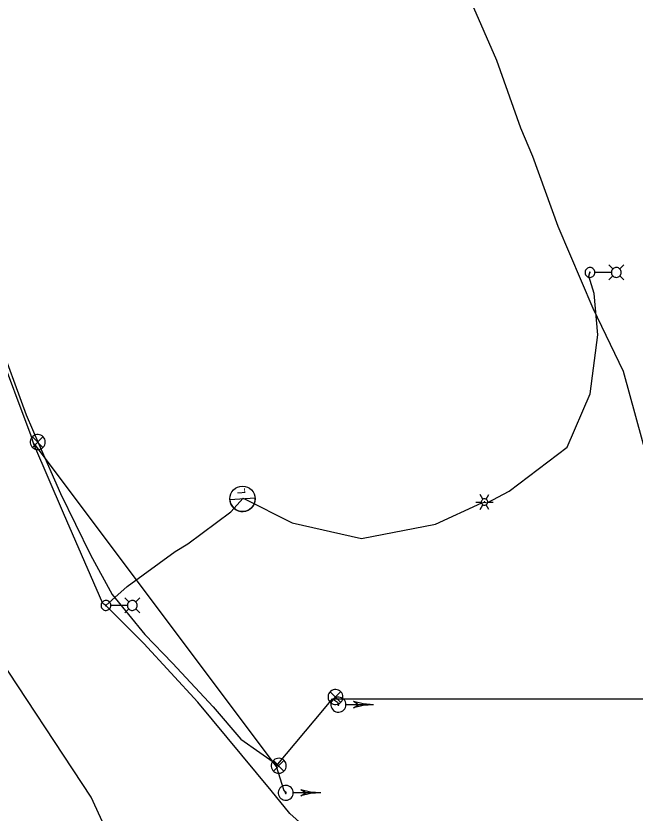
# Model space of a CAD drawing. Extents: x 596028 to 606371, y 330010 to 403088.
# Drawn here: x 603760.3 to 604032.9, y 349225.3 to 349576.1 of the extents above; entities that cross this region are included whole.
import ezdxf

# ---------------------------------------------------------------- set-up
doc = ezdxf.new("R2010")
doc.units = 0
for name, color, linetype in [('E_FTMS', 7, 'Continuous'), ('E_FTMS_Conduit', 7, 'Continuous'), ('E_LTG', 7, 'Continuous'), ('E_LTG_CID', 7, 'Continuous'), ('E_UTL_FO_UG_QWEST', 7, 'Continuous')]:
    doc.layers.add(name, color=color, linetype=linetype)

# ---------------------------------------------------------------- blocks, each defined once
blk = doc.blocks.new('_U287')
at = {"layer": 'E_LTG'}
blk.add_lwpolyline([(0.001, -0.171), (0.001, 0.172)], dxfattribs=at)
blk.add_circle((0.001, 0), 0.171, dxfattribs=at)
blk.add_arc((0.001, 0), 0.171, 90, 270, dxfattribs=at)
blk.add_text('L', height=0.108, dxfattribs=at).set_placement((0.066, -0.042))

msp = doc.modelspace()

# ---------------------------------------------------------------- linework, layer by layer
at = {"layer": 'E_FTMS'}
for points in [[(603773.26, 349388.57), (603773.2, 349389.2), (603773.02, 349389.8), (603772.73, 349390.36), (603772.35, 349390.85), (603771.87, 349391.26), (603771.33, 349391.57), (603770.74, 349391.78), (603770.11, 349391.87), (603769.49, 349391.84), (603768.88, 349391.69), (603768.31, 349391.43), (603767.8, 349391.07), (603767.36, 349390.61), (603767.02, 349390.08), (603766.79, 349389.5), (603766.67, 349388.88), (603766.67, 349388.26), (603766.79, 349387.64), (603767.02, 349387.06), (603767.36, 349386.53), (603767.8, 349386.08), (603768.31, 349385.71), (603768.88, 349385.45), (603769.49, 349385.3), (603770.11, 349385.27), (603770.74, 349385.36), (603771.33, 349385.57), (603771.87, 349385.88), (603772.35, 349386.29), (603772.73, 349386.79), (603773.02, 349387.34), (603773.2, 349387.95), (603773.26, 349388.57)], [(603772.22, 349390.91), (603767.61, 349386.25)], [(603767.61, 349390.86), (603772.26, 349386.21)], [(603904.34, 349276.39), (603904.28, 349277.01), (603904.1, 349277.61), (603903.82, 349278.17), (603903.43, 349278.66), (603902.96, 349279.07), (603902.41, 349279.39), (603901.82, 349279.59), (603901.2, 349279.68), (603900.57, 349279.65), (603899.96, 349279.5), (603899.39, 349279.24), (603898.88, 349278.88), (603898.45, 349278.43), (603898.11, 349277.9), (603897.87, 349277.32), (603897.76, 349276.7), (603897.76, 349276.07), (603897.87, 349275.46), (603898.11, 349274.87), (603898.45, 349274.35), (603898.88, 349273.89), (603899.39, 349273.53), (603899.96, 349273.27), (603900.57, 349273.12), (603901.2, 349273.09), (603901.82, 349273.18), (603902.41, 349273.38), (603902.96, 349273.7), (603903.43, 349274.11), (603903.82, 349274.6), (603904.1, 349275.16), (603904.28, 349275.76), (603904.34, 349276.39)], [(603903.3, 349278.72), (603898.69, 349274.06)], [(603898.69, 349278.67), (603903.35, 349274.02)], [(603905.61, 349273.02), (603905.55, 349273.64), (603905.38, 349274.24), (603905.09, 349274.8), (603904.7, 349275.3), (603904.23, 349275.71), (603903.68, 349276.02), (603903.09, 349276.22), (603902.47, 349276.31), (603901.84, 349276.28), (603901.23, 349276.14), (603900.66, 349275.88), (603900.15, 349275.51), (603899.72, 349275.06), (603899.38, 349274.53), (603899.15, 349273.95), (603899.03, 349273.33), (603899.03, 349272.7), (603899.15, 349272.09), (603899.38, 349271.51), (603899.72, 349270.98), (603900.15, 349270.52), (603900.66, 349270.16), (603901.23, 349269.9), (603901.84, 349269.75), (603902.47, 349269.72), (603903.09, 349269.81), (603903.68, 349270.02), (603904.23, 349270.33), (603904.7, 349270.74), (603905.09, 349271.23), (603905.38, 349271.79), (603905.55, 349272.39), (603905.61, 349273.02)], [(603902.56, 349273.02), (603902.56, 349273.07), (603902.55, 349273.11), (603902.52, 349273.15), (603902.49, 349273.19), (603902.46, 349273.22), (603902.42, 349273.25), (603902.37, 349273.26), (603902.32, 349273.27), (603902.28, 349273.27), (603902.23, 349273.26), (603902.19, 349273.24), (603902.15, 349273.21), (603902.11, 349273.17), (603902.09, 349273.13), (603902.07, 349273.09), (603902.06, 349273.04), (603902.06, 349272.99), (603902.07, 349272.95), (603902.09, 349272.9), (603902.11, 349272.86), (603902.15, 349272.83), (603902.19, 349272.8), (603902.23, 349272.78), (603902.28, 349272.77), (603902.32, 349272.77), (603902.37, 349272.77), (603902.42, 349272.79), (603902.46, 349272.81), (603902.49, 349272.84), (603902.52, 349272.88), (603902.55, 349272.92), (603902.56, 349272.97), (603902.56, 349273.02)], [(603917.71, 349273.02), (603905.67, 349273.02)], [(603917.71, 349273.02), (603913.26, 349273.36), (603908.91, 349274.39)], [(603911.11, 349273.02), (603908.91, 349274.39)], [(603917.71, 349273.02), (603913.26, 349272.67), (603908.91, 349271.64)], [(603908.91, 349271.64), (603911.11, 349273.02)], [(603879.35, 349246.14), (603879.29, 349246.77), (603879.11, 349247.37), (603878.83, 349247.93), (603878.44, 349248.42), (603877.96, 349248.83), (603877.42, 349249.15), (603876.83, 349249.35), (603876.21, 349249.44), (603875.58, 349249.41), (603874.97, 349249.26), (603874.4, 349249), (603873.89, 349248.64), (603873.46, 349248.18), (603873.12, 349247.66), (603872.88, 349247.07), (603872.76, 349246.46), (603872.76, 349245.83), (603872.88, 349245.21), (603873.12, 349244.63), (603873.46, 349244.1), (603873.89, 349243.65), (603874.4, 349243.29), (603874.97, 349243.02), (603875.58, 349242.88), (603876.21, 349242.85), (603876.83, 349242.94), (603877.42, 349243.14), (603877.96, 349243.46), (603878.44, 349243.87), (603878.83, 349244.36), (603879.11, 349244.92), (603879.29, 349245.52), (603879.35, 349246.14)], [(603878.31, 349248.48), (603873.7, 349243.82)], [(603873.7, 349248.43), (603878.36, 349243.78)], [(603882.45, 349234.24), (603882.39, 349234.86), (603882.21, 349235.46), (603881.92, 349236.02), (603881.53, 349236.51), (603881.06, 349236.92), (603880.52, 349237.24), (603879.92, 349237.44), (603879.3, 349237.53), (603878.68, 349237.5), (603878.07, 349237.35), (603877.5, 349237.09), (603876.98, 349236.73), (603876.55, 349236.27), (603876.21, 349235.75), (603875.98, 349235.16), (603875.86, 349234.55), (603875.86, 349233.92), (603875.98, 349233.31), (603876.21, 349232.72), (603876.55, 349232.2), (603876.98, 349231.74), (603877.5, 349231.38), (603878.07, 349231.12), (603878.68, 349230.97), (603879.3, 349230.94), (603879.92, 349231.03), (603880.52, 349231.23), (603881.06, 349231.55), (603881.53, 349231.96), (603881.92, 349232.45), (603882.21, 349233.01), (603882.39, 349233.61), (603882.45, 349234.24)], [(603879.4, 349234.24), (603879.39, 349234.28), (603879.38, 349234.33), (603879.36, 349234.37), (603879.33, 349234.41), (603879.29, 349234.44), (603879.25, 349234.46), (603879.2, 349234.48), (603879.16, 349234.49), (603879.11, 349234.48), (603879.06, 349234.47), (603879.02, 349234.45), (603878.98, 349234.43), (603878.95, 349234.39), (603878.92, 349234.35), (603878.9, 349234.31), (603878.89, 349234.26), (603878.89, 349234.21), (603878.9, 349234.16), (603878.92, 349234.12), (603878.95, 349234.08), (603878.98, 349234.04), (603879.02, 349234.02), (603879.06, 349234), (603879.11, 349233.99), (603879.16, 349233.98), (603879.2, 349233.99), (603879.25, 349234.01), (603879.29, 349234.03), (603879.33, 349234.06), (603879.36, 349234.1), (603879.38, 349234.14), (603879.39, 349234.19), (603879.4, 349234.24)], [(603894.54, 349234.23), (603882.5, 349234.23)], [(603894.55, 349234.24), (603890.09, 349234.58), (603885.75, 349235.61)], [(603887.95, 349234.23), (603885.75, 349235.61)], [(603894.55, 349234.24), (603890.09, 349233.89), (603885.75, 349232.86)], [(603885.75, 349232.86), (603887.95, 349234.23)]]:
    msp.add_lwpolyline(points, dxfattribs=at)
at = {"layer": 'E_FTMS_Conduit'}
for points in [[(603982.63, 349526.67), (603972.12, 349556.51), (603948.77, 349609.95), (603924.1, 349665.61), (603917.75, 349678.01), (603907.79, 349722.38), (603905.34, 349732.1)], [(603707.23, 349552.41), (603711.58, 349539.69), (603720.87, 349516.3), (603735.87, 349473.15), (603751.92, 349435.39), (603764.92, 349400.62), (603770.39, 349387.59), (603779.93, 349365.93), (603793.11, 349338.96), (603802.71, 349321.55), (603817.04, 349303.83), (603829.21, 349291.27), (603847.18, 349272.03), (603859.32, 349257.91), (603876.06, 349246.16)], [(604122.74, 348988.04), (604108.56, 349049.67), (604100.88, 349081.84), (604090.92, 349138.93), (604079.09, 349196.91), (604056.03, 349276.86), (604043.16, 349350.52), (604043.52, 349350.57), (604038.65, 349379.99), (604027.8, 349419.58), (604014.43, 349447.39), (603999.06, 349483.4), (603987.98, 349514.15), (603982.63, 349526.67)], [(603874.89, 349245.94), (603768.49, 349387.79)], [(603899.78, 349275.57), (604079.78, 349275.57), (604199.04, 349297.83)], [(603874.89, 349245.94), (603896.22, 349271.27), (603899.78, 349275.57), (603901.94, 349274.11), (603902.31, 349273.02)], [(603874.89, 349245.94), (603878.29, 349235.32), (603879.14, 349234.24)]]:
    msp.add_lwpolyline(points, dxfattribs=at)
at = {"layer": 'E_LTG'}
for points in [[(604023.15, 349464.74), (604021.37, 349466.51)], [(604026.2, 349464.74), (604027.97, 349466.51)], [(604015.25, 349463.21), (604015.21, 349463.62), (604015.09, 349464.02), (604014.9, 349464.39), (604014.64, 349464.71), (604014.33, 349464.99), (604013.97, 349465.19), (604013.58, 349465.33), (604013.17, 349465.39), (604012.76, 349465.37), (604012.36, 349465.27), (604011.98, 349465.1), (604011.65, 349464.86), (604011.36, 349464.56), (604011.14, 349464.21), (604010.98, 349463.83), (604010.9, 349463.42), (604010.9, 349463.01), (604010.98, 349462.6), (604011.14, 349462.22), (604011.36, 349461.87), (604011.65, 349461.57), (604011.98, 349461.33), (604012.36, 349461.16), (604012.76, 349461.06), (604013.17, 349461.04), (604013.58, 349461.1), (604013.97, 349461.23), (604014.33, 349461.44), (604014.64, 349461.71), (604014.9, 349462.04), (604015.09, 349462.4), (604015.21, 349462.8), (604015.25, 349463.21)], [(604013.24, 349463.21), (604013.23, 349463.24), (604013.22, 349463.27), (604013.21, 349463.3), (604013.19, 349463.33), (604013.17, 349463.35), (604013.14, 349463.36), (604013.11, 349463.37), (604013.08, 349463.38), (604013.05, 349463.38), (604013.02, 349463.37), (604012.99, 349463.36), (604012.96, 349463.34), (604012.94, 349463.32), (604012.92, 349463.29), (604012.91, 349463.26), (604012.9, 349463.23), (604012.9, 349463.2), (604012.91, 349463.17), (604012.92, 349463.14), (604012.94, 349463.11), (604012.96, 349463.09), (604012.99, 349463.07), (604013.02, 349463.06), (604013.05, 349463.05), (604013.08, 349463.05), (604013.11, 349463.05), (604013.14, 349463.06), (604013.17, 349463.08), (604013.19, 349463.1), (604013.21, 349463.12), (604013.22, 349463.15), (604013.23, 349463.18), (604013.24, 349463.21)], [(604022.46, 349463.21), (604015.28, 349463.21)], [(604026.85, 349463.21), (604026.81, 349463.62), (604026.69, 349464.02), (604026.5, 349464.39), (604026.25, 349464.71), (604025.94, 349464.99), (604025.58, 349465.19), (604025.19, 349465.33), (604024.78, 349465.39), (604024.36, 349465.37), (604023.96, 349465.27), (604023.59, 349465.1), (604023.25, 349464.86), (604022.96, 349464.56), (604022.74, 349464.21), (604022.59, 349463.83), (604022.51, 349463.42), (604022.51, 349463.01), (604022.59, 349462.6), (604022.74, 349462.22), (604022.96, 349461.87), (604023.25, 349461.57), (604023.59, 349461.33), (604023.96, 349461.16), (604024.36, 349461.06), (604024.78, 349461.04), (604025.19, 349461.1), (604025.58, 349461.23), (604025.94, 349461.44), (604026.25, 349461.71), (604026.5, 349462.04), (604026.69, 349462.4), (604026.81, 349462.8), (604026.85, 349463.21)], [(604023.15, 349461.69), (604021.37, 349459.91)], [(604026.2, 349461.69), (604027.97, 349459.91)], [(603965.96, 349363.43), (603964.77, 349365.49)], [(603967.39, 349363.43), (603968.58, 349365.49)], [(603962.86, 349362.19), (603965.25, 349362.19)], [(603964.77, 349358.89), (603965.96, 349360.95)], [(603968.1, 349362.19), (603968.08, 349362.46), (603968, 349362.72), (603967.88, 349362.96), (603967.71, 349363.18), (603967.5, 349363.36), (603967.27, 349363.49), (603967.01, 349363.58), (603966.74, 349363.62), (603966.47, 349363.61), (603966.21, 349363.54), (603965.96, 349363.43), (603965.74, 349363.27), (603965.55, 349363.07), (603965.4, 349362.85), (603965.3, 349362.59), (603965.25, 349362.33), (603965.25, 349362.06), (603965.3, 349361.79), (603965.4, 349361.54), (603965.55, 349361.31), (603965.74, 349361.11), (603965.96, 349360.95), (603966.21, 349360.84), (603966.47, 349360.78), (603966.74, 349360.76), (603967.01, 349360.8), (603967.27, 349360.89), (603967.5, 349361.03), (603967.71, 349361.21), (603967.88, 349361.42), (603968, 349361.66), (603968.08, 349361.92), (603968.1, 349362.19)], [(603968.1, 349362.19), (603968.08, 349362.46), (603968, 349362.72), (603967.88, 349362.96), (603967.71, 349363.18), (603967.5, 349363.36), (603967.27, 349363.49), (603967.01, 349363.58), (603966.74, 349363.62), (603966.47, 349363.61), (603966.21, 349363.54), (603965.96, 349363.43), (603965.74, 349363.27), (603965.55, 349363.07), (603965.4, 349362.85), (603965.3, 349362.59), (603965.25, 349362.33), (603965.25, 349362.06), (603965.3, 349361.79), (603965.4, 349361.54), (603965.55, 349361.31), (603965.74, 349361.11), (603965.96, 349360.95), (603966.21, 349360.84), (603966.47, 349360.78), (603966.74, 349360.76), (603967.01, 349360.8), (603967.27, 349360.89), (603967.5, 349361.03), (603967.71, 349361.21), (603967.88, 349361.42), (603968, 349361.66), (603968.08, 349361.92), (603968.1, 349362.19)], [(603968.1, 349362.19), (603968.08, 349362.46), (603968, 349362.72), (603967.88, 349362.96), (603967.71, 349363.18), (603967.5, 349363.36), (603967.27, 349363.49), (603967.01, 349363.58), (603966.74, 349363.62), (603966.47, 349363.61), (603966.21, 349363.54), (603965.96, 349363.43), (603965.74, 349363.27), (603965.55, 349363.07), (603965.4, 349362.85), (603965.3, 349362.59), (603965.25, 349362.33), (603965.25, 349362.06), (603965.3, 349361.79), (603965.4, 349361.54), (603965.55, 349361.31), (603965.74, 349361.11), (603965.96, 349360.95), (603966.21, 349360.84), (603966.47, 349360.78), (603966.74, 349360.76), (603967.01, 349360.8), (603967.27, 349360.89), (603967.5, 349361.03), (603967.71, 349361.21), (603967.88, 349361.42), (603968, 349361.66), (603968.08, 349361.92), (603968.1, 349362.19)], [(603966.79, 349362.19), (603966.79, 349362.21), (603966.78, 349362.24), (603966.77, 349362.26), (603966.76, 349362.27), (603966.74, 349362.29), (603966.72, 349362.3), (603966.7, 349362.31), (603966.68, 349362.31), (603966.66, 349362.31), (603966.64, 349362.3), (603966.61, 349362.29), (603966.6, 349362.28), (603966.58, 349362.26), (603966.57, 349362.25), (603966.56, 349362.22), (603966.56, 349362.2), (603966.56, 349362.18), (603966.56, 349362.16), (603966.57, 349362.14), (603966.58, 349362.12), (603966.6, 349362.1), (603966.61, 349362.09), (603966.64, 349362.08), (603966.66, 349362.07), (603966.68, 349362.07), (603966.7, 349362.08), (603966.72, 349362.08), (603966.74, 349362.09), (603966.76, 349362.11), (603966.77, 349362.13), (603966.78, 349362.15), (603966.79, 349362.17), (603966.79, 349362.19)], [(603968.58, 349358.89), (603967.39, 349360.95)], [(603968.1, 349362.19), (603970.48, 349362.19)], [(603802.14, 349316.68), (603802.1, 349317.1), (603801.99, 349317.49), (603801.8, 349317.86), (603801.54, 349318.18), (603801.23, 349318.46), (603800.87, 349318.66), (603800.48, 349318.8), (603800.07, 349318.86), (603799.66, 349318.84), (603799.25, 349318.74), (603798.88, 349318.57), (603798.54, 349318.33), (603798.26, 349318.03), (603798.03, 349317.68), (603797.88, 349317.3), (603797.8, 349316.89), (603797.8, 349316.48), (603797.88, 349316.07), (603798.03, 349315.69), (603798.26, 349315.34), (603798.54, 349315.04), (603798.88, 349314.8), (603799.25, 349314.63), (603799.66, 349314.53), (603800.07, 349314.51), (603800.48, 349314.57), (603800.87, 349314.7), (603801.23, 349314.91), (603801.54, 349315.18), (603801.8, 349315.51), (603801.99, 349315.87), (603802.1, 349316.27), (603802.14, 349316.68)], [(603810.05, 349318.21), (603808.27, 349319.98)], [(603813.74, 349316.68), (603813.71, 349317.1), (603813.59, 349317.49), (603813.4, 349317.86), (603813.14, 349318.18), (603812.83, 349318.46), (603812.47, 349318.66), (603812.08, 349318.8), (603811.67, 349318.86), (603811.26, 349318.84), (603810.86, 349318.74), (603810.48, 349318.57), (603810.14, 349318.33), (603809.86, 349318.03), (603809.63, 349317.68), (603809.48, 349317.3), (603809.4, 349316.89), (603809.4, 349316.48), (603809.48, 349316.07), (603809.63, 349315.69), (603809.86, 349315.34), (603810.14, 349315.04), (603810.48, 349314.8), (603810.86, 349314.63), (603811.26, 349314.53), (603811.67, 349314.51), (603812.08, 349314.57), (603812.47, 349314.7), (603812.83, 349314.91), (603813.14, 349315.18), (603813.4, 349315.51), (603813.59, 349315.87), (603813.71, 349316.27), (603813.74, 349316.68)], [(603813.09, 349318.21), (603814.87, 349319.98)], [(603800.13, 349316.68), (603800.13, 349316.71), (603800.12, 349316.75), (603800.11, 349316.77), (603800.09, 349316.8), (603800.06, 349316.82), (603800.03, 349316.83), (603800, 349316.85), (603799.97, 349316.85), (603799.94, 349316.85), (603799.91, 349316.84), (603799.88, 349316.83), (603799.86, 349316.81), (603799.83, 349316.79), (603799.82, 349316.76), (603799.81, 349316.73), (603799.8, 349316.7), (603799.8, 349316.67), (603799.81, 349316.64), (603799.82, 349316.61), (603799.83, 349316.58), (603799.86, 349316.56), (603799.88, 349316.54), (603799.91, 349316.53), (603799.94, 349316.52), (603799.97, 349316.52), (603800, 349316.52), (603800.03, 349316.53), (603800.06, 349316.55), (603800.09, 349316.57), (603800.11, 349316.59), (603800.12, 349316.62), (603800.13, 349316.65), (603800.13, 349316.68)], [(603809.36, 349316.68), (603802.18, 349316.68)], [(603810.05, 349315.16), (603808.27, 349313.38)], [(603813.09, 349315.16), (603814.87, 349313.38)]]:
    msp.add_lwpolyline(points, dxfattribs=at)
at = {"layer": 'E_LTG_CID'}
for points in [[(603768.28, 349387.71), (603767.01, 349391.3), (603752.08, 349430.97), (603734.31, 349475.73), (603719.48, 349500.32), (603719.51, 349500.34), (603716.75, 349504.56), (603717.13, 349506.86), (603714.27, 349529.22), (603707.09, 349543.84), (603707.52, 349544.79), (603705.03, 349552.33), (603696.56, 349578.21), (603691.82, 349592.96)], [(603860.44, 349363.92), (603881.9, 349353.09), (603912.42, 349346.14), (603945.02, 349352.45), (603965.43, 349361.77), (603966.67, 349362.19), (603967.76, 349361.88), (603977.53, 349366.98), (604003.11, 349386.39), (604013.18, 349409.74), (604016.57, 349435.79), (604014.93, 349453.92), (604012.55, 349461.57), (604013.07, 349463.21)], [(603904.88, 349203.77), (603881.01, 349225.19), (603872.74, 349235.22), (603840.46, 349274.1), (603816.71, 349300.01), (603799.97, 349316.68), (603798.6, 349317.48), (603781.31, 349357.25), (603768.28, 349387.71)], [(603799.97, 349316.68), (603809.25, 349325.09), (603830.49, 349340.41), (603836.09, 349343.85), (603855, 349357.85), (603860.44, 349363.92)]]:
    msp.add_lwpolyline(points, dxfattribs=at)
at = {"layer": 'E_UTL_FO_UG_QWEST'}
msp.add_lwpolyline([(603978.11, 348940.82), (603910.71, 349047.53), (603890.12, 349083.36), (603854.63, 349127.65), (603826.25, 349172.78), (603804.23, 349209.01), (603793.47, 349232.27), (603748.8, 349299.85), (603715.14, 349353.18), (603699.91, 349380.63), (603690.87, 349417.46), (603679.94, 349453.17), (603669.3, 349526.56), (603663.94, 349544.71), (603650.53, 349599.53)], dxfattribs=at)

# ---------------------------------------------------------------- block references
at = {"layer": 'E_LTG_CID', "xscale": 32.80833333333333, "yscale": 32.808333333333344, "rotation": 93.55298113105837}
msp.add_blockref('_U287', (603860.1, 349363.54), dxfattribs=at)

doc.saveas('drawing.dxf')
